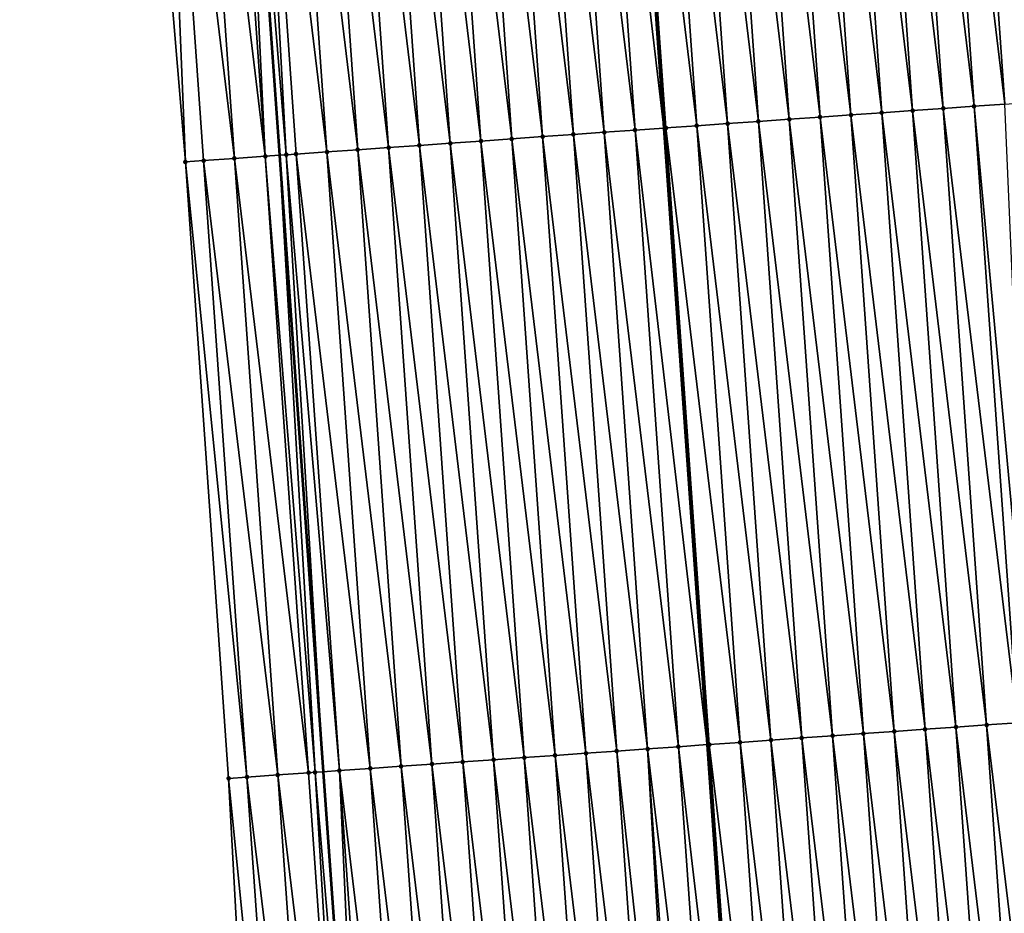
# Model space of a CAD drawing. Header units: feet. Extents: x 2007189 to 2022806, y 818621 to 837694.
# Tile 286 of 656: x 2011368 to 2011400, y 827861 to 827890. Entities that reach past the tile are written whole.
import ezdxf

# ---------------------------------------------------------------- set-up
doc = ezdxf.new("R2010")
doc.units = ezdxf.units.FT
doc.header["$MEASUREMENT"] = 0
for name, color, linetype, lineweight in [('EP_Travel Lane', 172, 'Continuous', 53), ('Road Shots', 141, 'Continuous', 100), ('Road X-Section', 40, 'Continuous', 13), ('STRIPING', 60, 'Continuous', 53)]:
    doc.layers.add(name, color=color, linetype=linetype, lineweight=lineweight)
doc.layers.add('I-77-MM17-21_SB-Surface-Border', color=7, linetype='Continuous')
doc.layers.add('I-77-MM17-21_SB-Surface-TIN', color=7, linetype='Continuous')

msp = doc.modelspace()

# ---------------------------------------------------------------- linework, layer by layer
at = {"layer": 'EP_Travel Lane'}
msp.add_polyline3d([(2011371.959655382, 827966.1582990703, 312.3544364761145), (2011373.074293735, 827946.1897048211, 312.2403113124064), (2011374.18894062, 827926.2209577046, 312.1514429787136), (2011375.380876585, 827905.9451606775, 312.0543814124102), (2011376.802465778, 827885.9958862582, 311.9713189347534), (2011378.224049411, 827866.0466898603, 311.8746395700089), (2011379.645617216, 827846.0977155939, 311.7390697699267), (2011381.124757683, 827825.8398814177, 311.6241331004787), (2011382.806226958, 827805.910940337, 311.5129645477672), (2011384.487707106, 827785.9818703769, 311.4433238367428), (2011386.169184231, 827766.0528362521, 311.3620946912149), (2011387.919665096, 827745.8143860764, 311.3049144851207), (2011389.882436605, 827725.9109050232, 311.276243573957), (2011391.845196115, 827706.0075456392, 311.2134098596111), (2011393.807964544, 827686.1040958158, 311.1759718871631), (2011395.830897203, 827665.994042, 311.1090292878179), (2011398.036863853, 827646.1160571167, 311.0533998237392), (2011400.242828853, 827626.2380870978, 310.9899928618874)], dxfattribs=at)
at = {"layer": 'I-77-MM17-21_SB-Surface-Border', "color": 3, "linetype": 'Continuous', "lineweight": -3}
msp.add_polyline3d([(2011397.209922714, 827625.9102151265, 311.0929097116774), (2011394.435368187, 827645.7267372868, 311.1655602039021), (2011391.844579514, 827665.5631049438, 311.2425786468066), (2011390.336559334, 827685.7619421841, 311.2889916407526), (2011388.427644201, 827705.670640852, 311.3411162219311), (2011386.989333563, 827725.6257210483, 311.3787200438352), (2011383.679401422, 827745.3963417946, 311.4733643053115), (2011382.124674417, 827765.7110870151, 311.5224656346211), (2011380.155014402, 827785.6158054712, 311.6039393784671), (2011378.793252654, 827805.5718449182, 311.675561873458), (2011377.275904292, 827825.5147045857, 311.7639343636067), (2011376.246083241, 827845.8579844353, 311.8706416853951), (2011375.156056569, 827865.8304186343, 311.9794430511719), (2011373.763787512, 827885.7816894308, 312.073737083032), (2011372.087609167, 827905.7129970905, 312.1689939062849), (2011370.274792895, 827925.999208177, 312.2960794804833), (2011369.992641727, 827946.0151542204, 312.348378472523), (2011368.398106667, 827965.9564717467, 312.4948800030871)], dxfattribs=at)
at = {"layer": 'I-77-MM17-21_SB-Surface-TIN', "color": 128, "linetype": 'Continuous', "lineweight": -3}
for points in [[(2011402.280561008, 827887.7926027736, 310.9798566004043), (2011400.878114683, 827907.7430292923, 311.0966049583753), (2011399.880585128, 827907.6726884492, 311.1345551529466)], [(2011398.290462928, 827887.511323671, 311.1172271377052), (2011396.888015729, 827907.4617626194, 311.2318037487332), (2011395.890492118, 827907.3914299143, 311.2684096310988)], [(2011399.287986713, 827887.581653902, 311.0810549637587), (2011397.885540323, 827907.5320813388, 311.1976451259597), (2011396.888015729, 827907.4617626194, 311.2318037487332)], [(2011398.290462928, 827887.511323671, 311.1172271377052), (2011399.287986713, 827887.581653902, 311.0810549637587), (2011396.888015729, 827907.4617626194, 311.2318037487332)], [(2011400.28551162, 827887.6519681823, 311.0476739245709), (2011398.883065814, 827907.6023873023, 311.1657185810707), (2011397.885540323, 827907.5320813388, 311.1976451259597)], [(2011399.287986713, 827887.581653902, 311.0810549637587), (2011400.28551162, 827887.6519681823, 311.0476739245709), (2011397.885540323, 827907.5320813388, 311.1976451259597)], [(2011398.883065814, 827907.6023873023, 311.1657185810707), (2011401.283030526, 827887.7222744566, 311.0156134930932), (2011399.880585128, 827907.6726884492, 311.1345551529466)], [(2011400.28551162, 827887.6519681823, 311.0476739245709), (2011401.283030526, 827887.7222744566, 311.0156134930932), (2011398.883065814, 827907.6023873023, 311.1657185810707)], [(2011402.280561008, 827887.7926027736, 310.9798566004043), (2011399.880585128, 827907.6726884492, 311.1345551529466), (2011401.283030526, 827887.7222744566, 311.0156134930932)], [(2011393.302847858, 827887.1596176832, 311.3076827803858), (2011391.900401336, 827907.1100470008, 311.423948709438), (2011390.902878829, 827907.0396985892, 311.463302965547)], [(2011394.300371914, 827887.2299440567, 311.2721856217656), (2011392.897924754, 827907.1803824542, 311.3868618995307), (2011391.900401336, 827907.1100470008, 311.423948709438)], [(2011393.302847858, 827887.1596176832, 311.3076827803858), (2011394.300371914, 827887.2299440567, 311.2721856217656), (2011391.900401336, 827907.1100470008, 311.423948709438)], [(2011395.29789528, 827887.300280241, 311.2349717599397), (2011393.89544768, 827907.2507248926, 311.3485528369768), (2011392.897924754, 827907.1803824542, 311.3868618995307)], [(2011394.300371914, 827887.2299440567, 311.2721856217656), (2011395.29789528, 827887.300280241, 311.2349717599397), (2011392.897924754, 827907.1803824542, 311.3868618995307)], [(2011396.295417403, 827887.370634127, 311.1946603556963), (2011394.892969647, 827907.3210809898, 311.3078536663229), (2011393.89544768, 827907.2507248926, 311.3485528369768)], [(2011395.29789528, 827887.300280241, 311.2349717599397), (2011396.295417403, 827887.370634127, 311.1946603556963), (2011393.89544768, 827907.2507248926, 311.3485528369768)], [(2011397.292939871, 827887.440983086, 311.1552110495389), (2011395.890492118, 827907.3914299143, 311.2684096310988), (2011394.892969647, 827907.3210809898, 311.3078536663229)], [(2011396.295417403, 827887.370634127, 311.1946603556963), (2011397.292939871, 827887.440983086, 311.1552110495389), (2011394.892969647, 827907.3210809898, 311.3078536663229)], [(2011397.292939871, 827887.440983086, 311.1552110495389), (2011398.290462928, 827887.511323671, 311.1172271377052), (2011395.890492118, 827907.3914299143, 311.2684096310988)], [(2011386.912787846, 827906.7583185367, 311.6183414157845), (2011389.246435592, 827886.8735383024, 311.4691902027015), (2011387.843626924, 827906.8239601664, 311.5823244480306)], [(2011389.312758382, 827886.8782161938, 311.4664691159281), (2011387.910310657, 827906.8286626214, 311.5797442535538), (2011387.843626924, 827906.8239601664, 311.5823244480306)], [(2011389.312758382, 827886.8782161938, 311.4664691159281), (2011387.843626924, 827906.8239601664, 311.5823244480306), (2011389.246435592, 827886.8735383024, 311.4691902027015)], [(2011390.310281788, 827886.9485518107, 311.4293545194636), (2011388.907834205, 827906.8989962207, 311.5429819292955), (2011387.910310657, 827906.8286626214, 311.5797442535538)], [(2011389.312758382, 827886.8782161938, 311.4664691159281), (2011390.310281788, 827886.9485518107, 311.4293545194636), (2011387.910310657, 827906.8286626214, 311.5797442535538)], [(2011391.307803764, 827887.0189077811, 311.3886783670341), (2011389.905357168, 827906.9693381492, 311.504762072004), (2011388.907834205, 827906.8989962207, 311.5429819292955)], [(2011390.310281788, 827886.9485518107, 311.4293545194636), (2011391.307803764, 827887.0189077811, 311.3886783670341), (2011388.907834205, 827906.8989962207, 311.5429819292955)], [(2011392.305324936, 827887.0892751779, 311.34600274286), (2011390.902878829, 827907.0396985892, 311.463302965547), (2011389.905357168, 827906.9693381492, 311.504762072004)], [(2011391.307803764, 827887.0189077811, 311.3886783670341), (2011392.305324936, 827887.0892751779, 311.34600274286), (2011389.905357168, 827906.9693381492, 311.504762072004)], [(2011392.305324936, 827887.0892751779, 311.34600274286), (2011393.302847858, 827887.1596176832, 311.3076827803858), (2011390.902878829, 827907.0396985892, 311.463302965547)], [(2011384.325145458, 827886.5264796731, 311.6622675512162), (2011382.922691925, 827906.4770087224, 311.7610892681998), (2011381.925169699, 827906.4066563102, 311.8011436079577)], [(2011385.322667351, 827886.5968368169, 311.6213860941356), (2011383.920214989, 827906.5473492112, 311.7231213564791), (2011382.922691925, 827906.4770087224, 311.7610892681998)], [(2011384.325145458, 827886.5264796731, 311.6622675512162), (2011385.322667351, 827886.5968368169, 311.6213860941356), (2011382.922691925, 827906.4770087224, 311.7610892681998)], [(2011386.320190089, 827886.6671819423, 311.5826076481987), (2011384.917738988, 827906.6176763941, 311.6874817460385), (2011383.920214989, 827906.5473492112, 311.7231213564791)], [(2011385.322667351, 827886.5968368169, 311.6213860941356), (2011386.320190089, 827886.6671819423, 311.5826076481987), (2011383.920214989, 827906.5473492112, 311.7231213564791)], [(2011387.317714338, 827886.7375055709, 311.5475908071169), (2011385.915263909, 827906.6879904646, 311.6541366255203), (2011384.917738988, 827906.6176763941, 311.6874817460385)], [(2011386.320190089, 827886.6671819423, 311.5826076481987), (2011387.317714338, 827886.7375055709, 311.5475908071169), (2011384.917738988, 827906.6176763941, 311.6874817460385)], [(2011388.315236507, 827886.807858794, 311.5073953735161), (2011386.912787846, 827906.7583185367, 311.6183414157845), (2011385.915263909, 827906.6879904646, 311.6541366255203)], [(2011387.317714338, 827886.7375055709, 311.5475908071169), (2011388.315236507, 827886.807858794, 311.5073953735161), (2011385.915263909, 827906.6879904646, 311.6541366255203)], [(2011388.315236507, 827886.807858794, 311.5073953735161), (2011389.246435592, 827886.8735383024, 311.4691902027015), (2011386.912787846, 827906.7583185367, 311.6183414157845)], [(2011380.335061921, 827886.2449936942, 311.8358382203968), (2011378.932603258, 827906.1955957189, 311.9218936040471), (2011377.935081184, 827906.1252411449, 311.9623262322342)], [(2011381.332582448, 827886.3153702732, 311.7915559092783), (2011379.930125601, 827906.2659464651, 311.8821308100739), (2011378.932603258, 827906.1955957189, 311.9218936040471)], [(2011380.335061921, 827886.2449936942, 311.8358382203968), (2011381.332582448, 827886.3153702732, 311.7915559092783), (2011378.932603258, 827906.1955957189, 311.9218936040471)], [(2011382.330102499, 827886.3857536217, 311.7460890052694), (2011380.927647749, 827906.3362999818, 311.8418832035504), (2011379.930125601, 827906.2659464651, 311.8821308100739)], [(2011381.332582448, 827886.3153702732, 311.7915559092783), (2011382.330102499, 827886.3857536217, 311.7460890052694), (2011379.930125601, 827906.2659464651, 311.8821308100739)], [(2011383.327623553, 827886.4561226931, 311.703120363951), (2011381.925169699, 827906.4066563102, 311.8011436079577), (2011380.927647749, 827906.3362999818, 311.8418832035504)], [(2011382.330102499, 827886.3857536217, 311.7460890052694), (2011383.327623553, 827886.4561226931, 311.703120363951), (2011380.927647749, 827906.3362999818, 311.8418832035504)], [(2011383.327623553, 827886.4561226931, 311.703120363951), (2011384.325145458, 827886.5264796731, 311.6622675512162), (2011381.925169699, 827906.4066563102, 311.8011436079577)], [(2011375.347444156, 827885.8933260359, 312.0195868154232), (2011373.944984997, 827905.8439351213, 312.1044107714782), (2011372.947460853, 827905.7736100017, 312.1396892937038)], [(2011376.344968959, 827885.9636417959, 311.9859468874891), (2011374.94250924, 827905.9142588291, 312.0693792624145), (2011373.944984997, 827905.8439351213, 312.1044107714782)], [(2011375.347444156, 827885.8933260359, 312.0195868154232), (2011376.344968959, 827885.9636417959, 311.9859468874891), (2011373.944984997, 827905.8439351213, 312.1044107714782)], [(2011376.344968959, 827885.9636417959, 311.9859468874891), (2011375.380876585, 827905.9451606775, 312.0543814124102), (2011374.94250924, 827905.9142588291, 312.0693792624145)], [(2011377.023033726, 827886.0114319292, 311.9642665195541), (2011375.940033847, 827905.984577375, 312.0352509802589), (2011375.380876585, 827905.9451606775, 312.0543814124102)], [(2011377.023033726, 827886.0114319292, 311.9642665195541), (2011375.380876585, 827905.9451606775, 312.0543814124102), (2011376.802465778, 827885.9958862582, 311.9713189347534)], [(2011376.344968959, 827885.9636417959, 311.9859468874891), (2011376.802465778, 827885.9958862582, 311.9713189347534), (2011375.380876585, 827905.9451606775, 312.0543814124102)], [(2011378.340018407, 827886.1042755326, 311.9182790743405), (2011376.937558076, 827906.0549012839, 312.0001842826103), (2011375.940033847, 827905.984577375, 312.0352509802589)], [(2011377.023033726, 827886.0114319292, 311.9642665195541), (2011377.342494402, 827886.0339484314, 311.9539035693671), (2011375.940033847, 827905.984577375, 312.0352509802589)], [(2011377.342494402, 827886.0339484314, 311.9539035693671), (2011378.340018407, 827886.1042755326, 311.9182790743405), (2011375.940033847, 827905.984577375, 312.0352509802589)], [(2011379.337540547, 827886.1746291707, 311.8780110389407), (2011377.935081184, 827906.1252411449, 311.9623262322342), (2011376.937558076, 827906.0549012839, 312.0001842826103)], [(2011378.340018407, 827886.1042755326, 311.9182790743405), (2011379.337540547, 827886.1746291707, 311.8780110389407), (2011376.937558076, 827906.0549012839, 312.0001842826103)], [(2011379.337540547, 827886.1746291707, 311.8780110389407), (2011380.335061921, 827886.2449936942, 311.8358382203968), (2011377.935081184, 827906.1252411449, 311.9623262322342)], [(2011373.763787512, 827885.7816894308, 312.073737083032), (2011372.947460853, 827905.7736100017, 312.1396892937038), (2011372.087609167, 827905.7129970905, 312.1689939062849)], [(2011374.349919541, 827885.8230076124, 312.0536928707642), (2011372.947460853, 827905.7736100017, 312.1396892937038), (2011373.763787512, 827885.7816894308, 312.073737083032)], [(2011374.349919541, 827885.8230076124, 312.0536928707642), (2011375.347444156, 827885.8933260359, 312.0195868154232), (2011372.947460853, 827905.7736100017, 312.1396892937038)], [(2011397.697867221, 827867.4201579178, 311.086607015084), (2011396.295417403, 827887.370634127, 311.1946603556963), (2011395.29789528, 827887.300280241, 311.2349717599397)], [(2011398.695388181, 827867.490528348, 311.0433997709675), (2011397.292939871, 827887.440983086, 311.1552110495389), (2011396.295417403, 827887.370634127, 311.1946603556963)], [(2011397.697867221, 827867.4201579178, 311.086607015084), (2011398.695388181, 827867.490528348, 311.0433997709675), (2011396.295417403, 827887.370634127, 311.1946603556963)], [(2011399.692910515, 827867.5608792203, 311.0036149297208), (2011398.290462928, 827887.511323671, 311.1172271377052), (2011397.292939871, 827887.440983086, 311.1552110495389)], [(2011398.695388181, 827867.490528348, 311.0433997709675), (2011399.692910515, 827867.5608792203, 311.0036149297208), (2011397.292939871, 827887.440983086, 311.1552110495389)], [(2011400.690435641, 827867.6311903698, 310.9707808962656), (2011399.287986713, 827887.581653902, 311.0810549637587), (2011398.290462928, 827887.511323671, 311.1172271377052)], [(2011399.692910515, 827867.5608792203, 311.0036149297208), (2011400.690435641, 827867.6311903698, 310.9707808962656), (2011398.290462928, 827887.511323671, 311.1172271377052)], [(2011401.143229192, 827867.66309716, 310.957379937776), (2011400.28551162, 827887.6519681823, 311.0476739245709), (2011399.287986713, 827887.581653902, 311.0810549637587)], [(2011400.690435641, 827867.6311903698, 310.9707808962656), (2011401.143229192, 827867.66309716, 310.957379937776), (2011399.287986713, 827887.581653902, 311.0810549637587)], [(2011393.707776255, 827867.1387776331, 311.2416860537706), (2011392.305324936, 827887.0892751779, 311.34600274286), (2011391.307803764, 827887.0189077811, 311.3886783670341)], [(2011394.705298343, 827867.2091320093, 311.2012880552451), (2011393.302847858, 827887.1596176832, 311.3076827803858), (2011392.305324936, 827887.0892751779, 311.34600274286)], [(2011393.707776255, 827867.1387776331, 311.2416860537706), (2011394.705298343, 827867.2091320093, 311.2012880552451), (2011392.305324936, 827887.0892751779, 311.34600274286)], [(2011395.70282191, 827867.2794653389, 311.1645728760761), (2011394.300371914, 827887.2299440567, 311.2721856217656), (2011393.302847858, 827887.1596176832, 311.3076827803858)], [(2011394.705298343, 827867.2091320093, 311.2012880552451), (2011395.70282191, 827867.2794653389, 311.1645728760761), (2011393.302847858, 827887.1596176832, 311.3076827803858)], [(2011396.700345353, 827867.3498004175, 311.127551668), (2011395.29789528, 827887.300280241, 311.2349717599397), (2011394.300371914, 827887.2299440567, 311.2721856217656)], [(2011395.70282191, 827867.2794653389, 311.1645728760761), (2011396.700345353, 827867.3498004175, 311.127551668), (2011394.300371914, 827887.2299440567, 311.2721856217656)], [(2011396.700345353, 827867.3498004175, 311.127551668), (2011397.697867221, 827867.4201579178, 311.086607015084), (2011395.29789528, 827887.300280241, 311.2349717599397)], [(2011388.720165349, 827866.7870124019, 311.4425124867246), (2011387.317714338, 827886.7375055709, 311.5475908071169), (2011386.320190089, 827886.6671819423, 311.5826076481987)], [(2011389.717688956, 827866.857345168, 311.4058958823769), (2011388.315236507, 827886.807858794, 311.5073953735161), (2011387.317714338, 827886.7375055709, 311.5475908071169)], [(2011388.720165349, 827866.7870124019, 311.4425124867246), (2011389.717688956, 827866.857345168, 311.4058958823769), (2011387.317714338, 827886.7375055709, 311.5475908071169)], [(2011388.315236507, 827886.807858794, 311.5073953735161), (2011390.649249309, 827866.9230446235, 311.3686387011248), (2011389.246435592, 827886.8735383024, 311.4691902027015)], [(2011389.717688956, 827866.857345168, 311.4058958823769), (2011390.649249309, 827866.9230446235, 311.3686387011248), (2011388.315236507, 827886.807858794, 311.5073953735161)], [(2011390.715211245, 827866.9276966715, 311.3660005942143), (2011389.312758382, 827886.8782161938, 311.4664691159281), (2011389.246435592, 827886.8735383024, 311.4691902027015)], [(2011390.715211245, 827866.9276966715, 311.3660005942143), (2011389.246435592, 827886.8735383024, 311.4691902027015), (2011390.649249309, 827866.9230446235, 311.3686387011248)], [(2011391.71273339, 827866.9980502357, 311.3257446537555), (2011390.310281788, 827886.9485518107, 311.4293545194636), (2011389.312758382, 827886.8782161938, 311.4664691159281)], [(2011390.715211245, 827866.9276966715, 311.3660005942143), (2011391.71273339, 827866.9980502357, 311.3257446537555), (2011389.312758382, 827886.8782161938, 311.4664691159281)], [(2011392.710255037, 827867.0684108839, 311.2842491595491), (2011391.307803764, 827887.0189077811, 311.3886783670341), (2011390.310281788, 827886.9485518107, 311.4293545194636)], [(2011391.71273339, 827866.9980502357, 311.3257446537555), (2011392.710255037, 827867.0684108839, 311.2842491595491), (2011390.310281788, 827886.9485518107, 311.4293545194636)], [(2011392.710255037, 827867.0684108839, 311.2842491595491), (2011393.707776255, 827867.1387776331, 311.2416860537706), (2011391.307803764, 827887.0189077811, 311.3886783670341)], [(2011384.730075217, 827866.5056202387, 311.5996700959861), (2011383.327623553, 827886.4561226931, 311.703120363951), (2011382.330102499, 827886.3857536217, 311.7460890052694)], [(2011385.727596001, 827866.5759931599, 311.5560270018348), (2011384.325145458, 827886.5264796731, 311.6622675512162), (2011383.327623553, 827886.4561226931, 311.703120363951)], [(2011384.730075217, 827866.5056202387, 311.5996700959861), (2011385.727596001, 827866.5759931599, 311.5560270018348), (2011383.327623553, 827886.4561226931, 311.703120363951)], [(2011386.725118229, 827866.6463455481, 311.5159768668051), (2011385.322667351, 827886.5968368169, 311.6213860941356), (2011384.325145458, 827886.5264796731, 311.6622675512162)], [(2011385.727596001, 827866.5759931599, 311.5560270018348), (2011386.725118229, 827866.6463455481, 311.5159768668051), (2011384.325145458, 827886.5264796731, 311.6622675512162)], [(2011387.722641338, 827866.7166853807, 311.478123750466), (2011386.320190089, 827886.6671819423, 311.5826076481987), (2011385.322667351, 827886.5968368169, 311.6213860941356)], [(2011386.725118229, 827866.6463455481, 311.5159768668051), (2011387.722641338, 827866.7166853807, 311.478123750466), (2011385.322667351, 827886.5968368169, 311.6213860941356)], [(2011387.722641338, 827866.7166853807, 311.478123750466), (2011388.720165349, 827866.7870124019, 311.4425124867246), (2011386.320190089, 827886.6671819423, 311.5826076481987)], [(2011379.742471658, 827866.1537504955, 311.8187844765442), (2011378.340018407, 827886.1042755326, 311.9182790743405), (2011377.342494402, 827886.0339484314, 311.9539035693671)], [(2011380.739992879, 827866.2241171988, 311.7762293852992), (2011379.337540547, 827886.1746291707, 311.8780110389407), (2011378.340018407, 827886.1042755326, 311.9182790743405)], [(2011379.742471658, 827866.1537504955, 311.8187844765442), (2011380.739992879, 827866.2241171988, 311.7762293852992), (2011378.340018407, 827886.1042755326, 311.9182790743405)], [(2011381.737512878, 827866.2945012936, 311.7306311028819), (2011380.335061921, 827886.2449936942, 311.8358382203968), (2011379.337540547, 827886.1746291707, 311.8780110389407)], [(2011380.739992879, 827866.2241171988, 311.7762293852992), (2011381.737512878, 827866.2945012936, 311.7306311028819), (2011379.337540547, 827886.1746291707, 311.8780110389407)], [(2011382.73503333, 827866.3648789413, 311.6861609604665), (2011381.332582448, 827886.3153702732, 311.7915559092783), (2011380.335061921, 827886.2449936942, 311.8358382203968)], [(2011381.737512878, 827866.2945012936, 311.7306311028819), (2011382.73503333, 827866.3648789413, 311.6861609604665), (2011380.335061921, 827886.2449936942, 311.8358382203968)], [(2011383.732554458, 827866.4352469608, 311.6433755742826), (2011382.330102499, 827886.3857536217, 311.7460890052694), (2011381.332582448, 827886.3153702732, 311.7915559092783)], [(2011382.73503333, 827866.3648789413, 311.6861609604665), (2011383.732554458, 827866.4352469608, 311.6433755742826), (2011381.332582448, 827886.3153702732, 311.7915559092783)], [(2011383.732554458, 827866.4352469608, 311.6433755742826), (2011384.730075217, 827866.5056202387, 311.5996700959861), (2011382.330102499, 827886.3857536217, 311.7460890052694)], [(2011375.752374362, 827865.8724602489, 311.9581082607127), (2011374.349919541, 827885.8230076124, 312.0536928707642), (2011373.763787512, 827885.7816894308, 312.073737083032)], [(2011375.752374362, 827865.8724602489, 311.9581082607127), (2011373.763787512, 827885.7816894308, 312.073737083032), (2011375.156056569, 827865.8304186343, 311.9794430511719)], [(2011376.749899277, 827865.9427744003, 311.9247489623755), (2011375.347444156, 827885.8933260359, 312.0195868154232), (2011374.349919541, 827885.8230076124, 312.0536928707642)], [(2011375.752374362, 827865.8724602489, 311.9581082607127), (2011376.749899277, 827865.9427744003, 311.9247489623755), (2011374.349919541, 827885.8230076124, 312.0536928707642)], [(2011377.747424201, 827866.0130884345, 311.8914102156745), (2011376.344968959, 827885.9636417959, 311.9859468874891), (2011375.347444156, 827885.8933260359, 312.0195868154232)], [(2011376.749899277, 827865.9427744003, 311.9247489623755), (2011377.747424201, 827866.0130884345, 311.8914102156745), (2011375.347444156, 827885.8933260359, 312.0195868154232)], [(2011377.957390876, 827866.0278902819, 311.8841121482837), (2011376.802465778, 827885.9958862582, 311.9713189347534), (2011376.344968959, 827885.9636417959, 311.9859468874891)], [(2011377.747424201, 827866.0130884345, 311.8914102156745), (2011377.957390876, 827866.0278902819, 311.8841121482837), (2011376.344968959, 827885.9636417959, 311.9859468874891)], [(2011377.023033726, 827886.0114319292, 311.9642665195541), (2011376.802465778, 827885.9958862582, 311.9713189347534), (2011378.224049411, 827866.0466898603, 311.8746395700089)], [(2011377.957390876, 827866.0278902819, 311.8841121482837), (2011378.224049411, 827866.0466898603, 311.8746395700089), (2011376.802465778, 827885.9958862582, 311.9713189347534)], [(2011378.744948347, 827866.0834135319, 311.856135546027), (2011377.342494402, 827886.0339484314, 311.9539035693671), (2011377.023033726, 827886.0114319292, 311.9642665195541)], [(2011378.744948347, 827866.0834135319, 311.856135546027), (2011377.023033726, 827886.0114319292, 311.9642665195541), (2011378.224049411, 827866.0466898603, 311.8746395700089)], [(2011378.744948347, 827866.0834135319, 311.856135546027), (2011379.742471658, 827866.1537504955, 311.8187844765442), (2011377.342494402, 827886.0339484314, 311.9539035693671)], [(2011402.092885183, 827847.6807180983, 310.8620361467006), (2011400.690435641, 827867.6311903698, 310.9707808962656), (2011399.692910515, 827867.5608792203, 311.0036149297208)], [(2011397.105267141, 827847.3290543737, 311.0451004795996), (2011395.70282191, 827867.2794653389, 311.1645728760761), (2011394.705298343, 827867.2091320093, 311.2012880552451)], [(2011398.10279008, 827847.3993966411, 311.0068213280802), (2011396.700345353, 827867.3498004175, 311.127551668), (2011395.70282191, 827867.2794653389, 311.1645728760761)], [(2011397.105267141, 827847.3290543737, 311.0451004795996), (2011398.10279008, 827847.3993966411, 311.0068213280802), (2011395.70282191, 827867.2794653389, 311.1645728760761)], [(2011399.10031352, 827847.4697317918, 310.9697874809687), (2011397.697867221, 827867.4201579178, 311.086607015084), (2011396.700345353, 827867.3498004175, 311.127551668)], [(2011398.10279008, 827847.3993966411, 311.0068213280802), (2011399.10031352, 827847.4697317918, 310.9697874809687), (2011396.700345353, 827867.3498004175, 311.127551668)], [(2011400.09783702, 827847.5400660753, 310.9329053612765), (2011398.695388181, 827867.490528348, 311.0433997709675), (2011397.697867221, 827867.4201579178, 311.086607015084)], [(2011399.10031352, 827847.4697317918, 310.9697874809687), (2011400.09783702, 827847.5400660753, 310.9329053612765), (2011397.697867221, 827867.4201579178, 311.086607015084)], [(2011401.095361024, 827847.6103931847, 310.897278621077), (2011399.692910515, 827867.5608792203, 311.0036149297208), (2011398.695388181, 827867.490528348, 311.0433997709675)], [(2011400.09783702, 827847.5400660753, 310.9329053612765), (2011401.095361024, 827847.6103931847, 310.897278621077), (2011398.695388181, 827867.490528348, 311.0433997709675)], [(2011401.095361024, 827847.6103931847, 310.897278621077), (2011402.092885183, 827847.6807180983, 310.8620361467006), (2011399.692910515, 827867.5608792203, 311.0036149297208)], [(2011393.115182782, 827847.0475800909, 311.2166277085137), (2011391.71273339, 827866.9980502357, 311.3257446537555), (2011390.715211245, 827866.9276966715, 311.3660005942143)], [(2011394.112704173, 827847.11794438, 311.1744951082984), (2011392.710255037, 827867.0684108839, 311.2842491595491), (2011391.71273339, 827866.9980502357, 311.3257446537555)], [(2011393.115182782, 827847.0475800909, 311.2166277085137), (2011394.112704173, 827847.11794438, 311.1744951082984), (2011391.71273339, 827866.9980502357, 311.3257446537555)], [(2011395.110223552, 827847.1883372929, 311.1273538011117), (2011393.707776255, 827867.1387776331, 311.2416860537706), (2011392.710255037, 827867.0684108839, 311.2842491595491)], [(2011394.112704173, 827847.11794438, 311.1744951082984), (2011395.110223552, 827847.1883372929, 311.1273538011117), (2011392.710255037, 827867.0684108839, 311.2842491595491)], [(2011396.107744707, 827847.2587049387, 311.0846338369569), (2011394.705298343, 827867.2091320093, 311.2012880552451), (2011393.707776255, 827867.1387776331, 311.2416860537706)], [(2011395.110223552, 827847.1883372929, 311.1273538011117), (2011396.107744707, 827847.2587049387, 311.0846338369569), (2011393.707776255, 827867.1387776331, 311.2416860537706)], [(2011396.107744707, 827847.2587049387, 311.0846338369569), (2011397.105267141, 827847.3290543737, 311.0451004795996), (2011394.705298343, 827867.2091320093, 311.2012880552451)], [(2011388.127564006, 827846.6959268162, 311.3978634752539), (2011386.725118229, 827866.6463455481, 311.5159768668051), (2011385.727596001, 827866.5759931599, 311.5560270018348)], [(2011389.125087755, 827846.7662575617, 311.3616004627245), (2011387.722641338, 827866.7166853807, 311.478123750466), (2011386.725118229, 827866.6463455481, 311.5159768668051)], [(2011388.127564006, 827846.6959268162, 311.3978634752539), (2011389.125087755, 827846.7662575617, 311.3616004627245), (2011386.725118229, 827866.6463455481, 311.5159768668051)], [(2011389.893618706, 827846.8204150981, 311.3385367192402), (2011388.720165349, 827866.7870124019, 311.4425124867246), (2011387.722641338, 827866.7166853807, 311.478123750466)], [(2011389.125087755, 827846.7662575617, 311.3616004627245), (2011389.893618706, 827846.8204150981, 311.3385367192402), (2011387.722641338, 827866.7166853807, 311.478123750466)], [(2011391.120137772, 827846.9068832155, 311.2953454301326), (2011389.717688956, 827866.857345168, 311.4058958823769), (2011388.720165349, 827866.7870124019, 311.4425124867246)], [(2011389.893618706, 827846.8204150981, 311.3385367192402), (2011390.122614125, 827846.8365510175, 311.3318626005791), (2011388.720165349, 827866.7870124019, 311.4425124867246)], [(2011390.122614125, 827846.8365510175, 311.3318626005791), (2011391.120137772, 827846.9068832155, 311.2953454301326), (2011388.720165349, 827866.7870124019, 311.4425124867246)], [(2011389.717688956, 827866.857345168, 311.4058958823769), (2011392.052057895, 827846.9726239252, 311.2553085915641), (2011390.649249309, 827866.9230446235, 311.3686387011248)], [(2011391.120137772, 827846.9068832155, 311.2953454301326), (2011392.052057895, 827846.9726239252, 311.2553085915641), (2011389.717688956, 827866.857345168, 311.4058958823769)], [(2011392.117658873, 827846.9772516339, 311.2524902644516), (2011390.715211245, 827866.9276966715, 311.3660005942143), (2011390.649249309, 827866.9230446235, 311.3686387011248)], [(2011392.117658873, 827846.9772516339, 311.2524902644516), (2011390.649249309, 827866.9230446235, 311.3686387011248), (2011392.052057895, 827846.9726239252, 311.2553085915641)], [(2011392.117658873, 827846.9772516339, 311.2524902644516), (2011393.115182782, 827847.0475800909, 311.2166277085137), (2011390.715211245, 827866.9276966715, 311.3660005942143)], [(2011384.137477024, 827846.4144898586, 311.5628594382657), (2011382.73503333, 827866.3648789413, 311.6861609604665), (2011381.737512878, 827866.2945012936, 311.7306311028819)], [(2011385.134998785, 827846.4848488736, 311.5216497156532), (2011383.732554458, 827866.4352469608, 311.6433755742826), (2011382.73503333, 827866.3648789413, 311.6861609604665)], [(2011384.137477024, 827846.4144898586, 311.5628594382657), (2011385.134998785, 827846.4848488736, 311.5216497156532), (2011382.73503333, 827866.3648789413, 311.6861609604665)], [(2011386.132519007, 827846.5552297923, 311.4766071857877), (2011384.730075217, 827866.5056202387, 311.5996700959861), (2011383.732554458, 827866.4352469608, 311.6433755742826)], [(2011385.134998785, 827846.4848488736, 311.5216497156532), (2011386.132519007, 827846.5552297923, 311.4766071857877), (2011383.732554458, 827866.4352469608, 311.6433755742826)], [(2011387.130040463, 827846.6255931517, 311.4346372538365), (2011385.727596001, 827866.5759931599, 311.5560270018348), (2011384.730075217, 827866.5056202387, 311.5996700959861)], [(2011386.132519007, 827846.5552297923, 311.4766071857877), (2011387.130040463, 827846.6255931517, 311.4346372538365), (2011384.730075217, 827866.5056202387, 311.5996700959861)], [(2011387.130040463, 827846.6255931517, 311.4346372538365), (2011388.127564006, 827846.6959268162, 311.3978634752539), (2011385.727596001, 827866.5759931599, 311.5560270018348)], [(2011379.149863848, 827846.0627569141, 311.7580361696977), (2011377.747424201, 827866.0130884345, 311.8914102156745), (2011376.749899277, 827865.9427744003, 311.9247489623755)], [(2011379.149863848, 827846.0627569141, 311.7580361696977), (2011377.957390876, 827866.0278902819, 311.8841121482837), (2011377.747424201, 827866.0130884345, 311.8914102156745)], [(2011377.957390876, 827866.0278902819, 311.8841121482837), (2011379.645617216, 827846.0977155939, 311.7390697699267), (2011378.224049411, 827866.0466898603, 311.8746395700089)], [(2011379.149863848, 827846.0627569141, 311.7580361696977), (2011379.645617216, 827846.0977155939, 311.7390697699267), (2011377.957390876, 827866.0278902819, 311.8841121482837)], [(2011378.744948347, 827866.0834135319, 311.856135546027), (2011378.224049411, 827866.0466898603, 311.8746395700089), (2011379.645617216, 827846.0977155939, 311.7390697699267)], [(2011381.144910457, 827846.2034310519, 311.6832971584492), (2011379.742471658, 827866.1537504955, 311.8187844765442), (2011378.744948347, 827866.0834135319, 311.856135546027)], [(2011380.147386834, 827846.1330985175, 311.7198732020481), (2011378.744948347, 827866.0834135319, 311.856135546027), (2011379.645617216, 827846.0977155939, 311.7390697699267)], [(2011380.147386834, 827846.1330985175, 311.7198732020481), (2011381.144910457, 827846.2034310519, 311.6832971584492), (2011378.744948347, 827866.0834135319, 311.856135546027)], [(2011382.142433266, 827846.2737751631, 311.6446953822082), (2011380.739992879, 827866.2241171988, 311.7762293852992), (2011379.742471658, 827866.1537504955, 311.8187844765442)], [(2011381.144910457, 827846.2034310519, 311.6832971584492), (2011382.142433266, 827846.2737751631, 311.6446953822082), (2011379.742471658, 827866.1537504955, 311.8187844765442)], [(2011383.139954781, 827846.3441376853, 311.6028719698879), (2011381.737512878, 827866.2945012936, 311.7306311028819), (2011380.739992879, 827866.2241171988, 311.7762293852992)], [(2011382.142433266, 827846.2737751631, 311.6446953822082), (2011383.139954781, 827846.3441376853, 311.6028719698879), (2011380.739992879, 827866.2241171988, 311.7762293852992)], [(2011383.139954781, 827846.3441376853, 311.6028719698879), (2011384.137477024, 827846.4144898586, 311.5628594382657), (2011381.737512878, 827866.2945012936, 311.7306311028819)], [(2011377.154818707, 827845.9220618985, 311.8364284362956), (2011375.752374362, 827865.8724602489, 311.9581082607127), (2011375.156056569, 827865.8304186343, 311.9794430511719)], [(2011377.154818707, 827845.9220618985, 311.8364284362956), (2011375.156056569, 827865.8304186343, 311.9794430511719), (2011376.246083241, 827845.8579844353, 311.8706416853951)], [(2011378.152341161, 827845.9924110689, 311.7969413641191), (2011376.749899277, 827865.9427744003, 311.9247489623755), (2011375.752374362, 827865.8724602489, 311.9581082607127)], [(2011377.154818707, 827845.9220618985, 311.8364284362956), (2011378.152341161, 827845.9924110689, 311.7969413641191), (2011375.752374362, 827865.8724602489, 311.9581082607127)], [(2011378.152341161, 827845.9924110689, 311.7969413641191), (2011379.149863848, 827846.0627569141, 311.7580361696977), (2011376.749899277, 827865.9427744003, 311.9247489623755)]]:
    msp.add_3dface(points, dxfattribs=at)
at = {"layer": 'Road Shots', "lineweight": 100}
for p in [(2011396.295417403, 827887.370634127, 311.1946603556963), (2011397.292939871, 827887.440983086, 311.1552110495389), (2011398.290462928, 827887.511323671, 311.1172271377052), (2011399.287986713, 827887.581653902, 311.0810549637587), (2011392.305324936, 827887.0892751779, 311.34600274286), (2011393.302847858, 827887.1596176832, 311.3076827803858), (2011394.300371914, 827887.2299440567, 311.2721856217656), (2011395.29789528, 827887.300280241, 311.2349717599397), (2011387.317714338, 827886.7375055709, 311.5475908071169), (2011388.315236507, 827886.807858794, 311.5073953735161), (2011389.312758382, 827886.8782161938, 311.4664691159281), (2011390.310281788, 827886.9485518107, 311.4293545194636), (2011391.307803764, 827887.0189077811, 311.3886783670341), (2011383.327623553, 827886.4561226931, 311.703120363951), (2011384.325145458, 827886.5264796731, 311.6622675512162), (2011385.322667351, 827886.5968368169, 311.6213860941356), (2011386.320190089, 827886.6671819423, 311.5826076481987), (2011378.340018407, 827886.1042755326, 311.9182790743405), (2011379.337540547, 827886.1746291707, 311.8780110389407), (2011380.335061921, 827886.2449936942, 311.8358382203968), (2011381.332582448, 827886.3153702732, 311.7915559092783), (2011382.330102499, 827886.3857536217, 311.7460890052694), (2011373.763787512, 827885.7816894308, 312.073737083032), (2011374.349919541, 827885.8230076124, 312.0536928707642), (2011375.347444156, 827885.8933260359, 312.0195868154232), (2011376.344968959, 827885.9636417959, 311.9859468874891), (2011377.023033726, 827886.0114319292, 311.9642665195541), (2011377.342494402, 827886.0339484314, 311.9539035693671), (2011395.70282191, 827867.2794653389, 311.1645728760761), (2011396.700345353, 827867.3498004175, 311.127551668), (2011397.697867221, 827867.4201579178, 311.086607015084), (2011398.695388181, 827867.490528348, 311.0433997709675), (2011399.692910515, 827867.5608792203, 311.0036149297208), (2011391.71273339, 827866.9980502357, 311.3257446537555), (2011392.710255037, 827867.0684108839, 311.2842491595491), (2011393.707776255, 827867.1387776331, 311.2416860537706), (2011394.705298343, 827867.2091320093, 311.2012880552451), (2011386.725118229, 827866.6463455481, 311.5159768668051), (2011387.722641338, 827866.7166853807, 311.478123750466), (2011388.720165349, 827866.7870124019, 311.4425124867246), (2011389.717688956, 827866.857345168, 311.4058958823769), (2011390.715211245, 827866.9276966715, 311.3660005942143), (2011382.73503333, 827866.3648789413, 311.6861609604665), (2011383.732554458, 827866.4352469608, 311.6433755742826), (2011384.730075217, 827866.5056202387, 311.5996700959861), (2011385.727596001, 827866.5759931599, 311.5560270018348), (2011377.747424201, 827866.0130884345, 311.8914102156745), (2011377.957390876, 827866.0278902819, 311.8841121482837), (2011378.744948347, 827866.0834135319, 311.856135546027), (2011379.742471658, 827866.1537504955, 311.8187844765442), (2011380.739992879, 827866.2241171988, 311.7762293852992), (2011381.737512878, 827866.2945012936, 311.7306311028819), (2011375.156056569, 827865.8304186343, 311.9794430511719), (2011375.752374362, 827865.8724602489, 311.9581082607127), (2011376.749899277, 827865.9427744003, 311.9247489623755)]:
    msp.add_point(p, dxfattribs=at)
at = {"layer": 'Road X-Section', "extrusion": (-0.07012236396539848, 0.9975219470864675, 0.005728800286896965), "elevation": 684793.7415893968, "flags": 128}
msp.add_lwpolyline([(-2064519.246329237, -3612.659529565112), (-2064518.246329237, -3612.608170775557), (-2064517.246329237, -3612.559126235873), (-2064516.545504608, -3612.529610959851), (-2064516.246329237, -3612.51852056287), (-2064515.246329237, -3612.483871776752), (-2064514.246329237, -3612.446925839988), (-2064513.246329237, -3612.41544479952), (-2064512.246329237, -3612.382146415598), (-2064511.246329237, -3612.346260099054), (-2064510.246329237, -3612.310442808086), (-2064509.246329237, -3612.273656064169), (-2064508.246329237, -3612.238198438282), (-2064507.246329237, -3612.203740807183), (-2064506.246329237, -3612.165647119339), (-2064505.246329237, -3612.126000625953), (-2064504.246329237, -3612.090243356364), (-2064503.246329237, -3612.058182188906), (-2064502.246329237, -3612.024800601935), (-2064501.246329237, -3611.988627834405), (-2064500.246329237, -3611.950643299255), (-2064499.246329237, -3611.911193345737), (-2064498.246329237, -3611.870881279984), (-2064497.246329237, -3611.833666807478), (-2064496.246329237, -3611.798169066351), (-2064495.246329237, -3611.759848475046), (-2064494.246329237, -3611.717172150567), (-2064493.246329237, -3611.676495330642), (-2064492.246329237, -3611.639380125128), (-2064491.246329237, -3611.598453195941), (-2064490.246329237, -3611.558257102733), (-2064489.246329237, -3611.523239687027), (-2064488.246329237, -3611.484460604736), (-2064487.246329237, -3611.443578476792), (-2064486.246329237, -3611.402724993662), (-2064485.246329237, -3611.35975564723), (-2064484.246329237, -3611.314287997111), (-2064483.246329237, -3611.27000495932), (-2064482.246329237, -3611.227831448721), (-2064481.246329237, -3611.187562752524), (-2064480.246329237, -3611.1519376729), (-2064479.926076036, -3611.141574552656), (-2064479.246329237, -3611.119893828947), (-2064478.246329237, -3611.086253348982), (-2064477.246329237, -3611.052146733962), (-2064476.658742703, -3611.032102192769)], dxfattribs=at)
at = {"layer": 'Road X-Section', "extrusion": (-0.07012235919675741, 0.9975219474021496, 0.005728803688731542), "elevation": 684773.7514434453, "flags": 128}
msp.add_lwpolyline([(-2064520.243056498, -3612.716551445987), (-2064519.243056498, -3612.662179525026), (-2064518.243056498, -3612.608747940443), (-2064517.243056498, -3612.560316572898), (-2064516.443353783, -3612.525185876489), (-2064516.243056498, -3612.517615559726), (-2064515.243056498, -3612.483558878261), (-2064514.243056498, -3612.450279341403), (-2064514.05297283, -3612.444777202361), (-2064513.243056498, -3612.421422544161), (-2064512.243056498, -3612.387749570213), (-2064511.243056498, -3612.351295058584), (-2064510.243056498, -3612.312441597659), (-2064509.243056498, -3612.273171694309), (-2064508.243056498, -3612.234771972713), (-2064507.243056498, -3612.197061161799), (-2064506.243056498, -3612.16025927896), (-2064505.243056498, -3612.120066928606), (-2064504.243056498, -3612.081919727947), (-2064503.243056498, -3612.052065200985), (-2064502.696972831, -3612.036285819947), (-2064502.243056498, -3612.022884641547), (-2064501.243056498, -3611.990050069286), (-2064500.243056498, -3611.950264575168), (-2064499.243056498, -3611.907056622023), (-2064498.243056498, -3611.866111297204), (-2064497.243056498, -3611.82908948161), (-2064496.243056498, -3611.792373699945), (-2064495.243056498, -3611.751975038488), (-2064494.243056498, -3611.70941123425), (-2064493.243056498, -3611.667915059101), (-2064492.243056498, -3611.627658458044), (-2064491.243056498, -3611.587762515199), (-2064490.243056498, -3611.551145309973), (-2064489.243056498, -3611.51553346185), (-2064488.243056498, -3611.477679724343), (-2064487.243056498, -3611.43762893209), (-2064486.243056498, -3611.393985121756), (-2064485.243056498, -3611.350278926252), (-2064484.243056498, -3611.307492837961), (-2064483.243056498, -3611.263021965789), (-2064482.243056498, -3611.217422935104), (-2064481.243056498, -3611.174867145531), (-2064480.243056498, -3611.137515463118), (-2064479.453544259, -3611.109538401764), (-2064479.243056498, -3611.102240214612), (-2064478.243056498, -3611.068900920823), (-2064477.243056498, -3611.035541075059), (-2064476.645258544, -3611.014205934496)], dxfattribs=at)
at = {"layer": 'STRIPING'}
msp.add_polyline3d([(2011384.405002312, 827966.8632576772, 311.9129661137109), (2011385.531760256, 827946.8954821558, 311.7766499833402), (2011386.658527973, 827926.9275334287, 311.6689395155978), (2011387.843626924, 827906.8239601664, 311.5823244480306), (2011389.246435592, 827886.8735383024, 311.4691902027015), (2011390.649249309, 827866.9230446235, 311.3686387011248), (2011392.052057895, 827846.9726239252, 311.2553085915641), (2011393.505163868, 827826.8859339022, 311.1510316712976), (2011395.186641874, 827806.9568893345, 311.0732174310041), (2011396.868121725, 827787.0278228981, 311.0024402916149), (2011398.549601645, 827767.0987556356, 310.9319153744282), (2011400.285138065, 827747.0333016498, 310.8656086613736), (2011402.244595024, 827727.129497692, 310.8359920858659), (2011404.204035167, 827707.225864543, 310.758417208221), (2011406.163474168, 827687.3222429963, 310.6775860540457), (2011408.162193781, 827667.327271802, 310.6096350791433), (2011410.313055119, 827647.4432992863, 310.5716701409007), (2011412.463917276, 827627.559319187, 310.5376750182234), (2011414.614780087, 827607.6753330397, 310.5068914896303)], dxfattribs=at)

doc.saveas('drawing.dxf')
